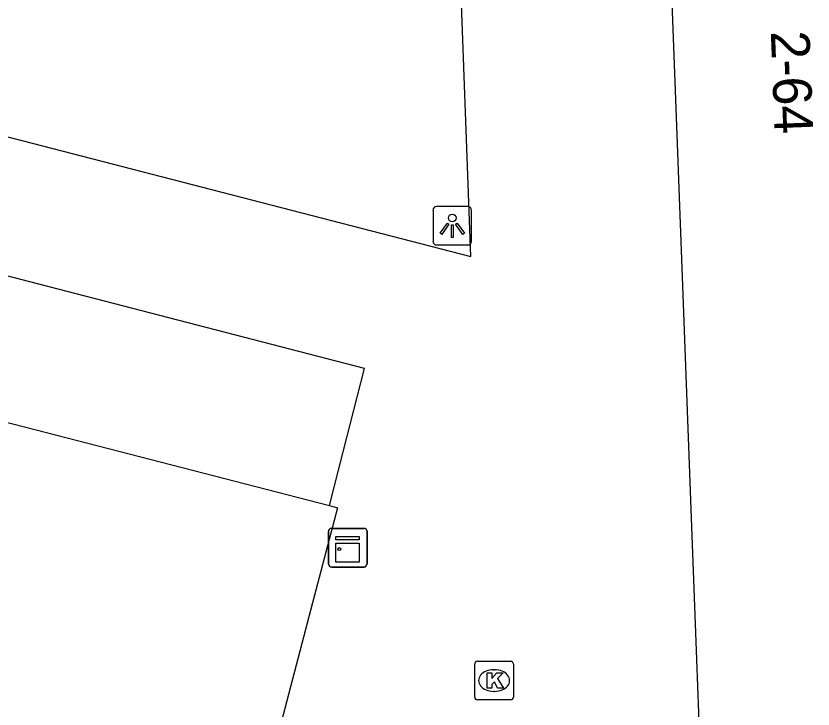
# Model space of a CAD drawing. Extents: x 160664 to 161506, y 382245 to 383288.
# Drawn here: x 161226.63 to 161247.26, y 382864.29 to 382882.22 of the extents above; entities that cross this region are included whole.
import ezdxf

# ---------------------------------------------------------------- set-up
doc = ezdxf.new("R2010")
doc.units = 0
for name, color, linetype in [('IMGEO_Kast', 7, 'Continuous'), ('IMGEO_Kolk', 7, 'Continuous'), ('IMGEO_Lichtpunt', 7, 'Continuous'), ('IMGEO_Pand', 7, 'Continuous'), ('IMGEO_Pand_nummerreeks', 7, 'Continuous'), ('IMGEO_Voetpad_open', 7, 'Continuous')]:
    doc.layers.add(name, color=color, linetype=linetype)

msp = doc.modelspace()

# ---------------------------------------------------------------- linework, layer by layer
at = {"layer": 'IMGEO_Kast'}
for p, q in [((161234.717, 382868.042), (161234.717, 382868.883)), ((161234.717, 382868.883), (161234.717, 382868.042)), ((161234.792, 382868.967), (161235.633, 382868.967)), ((161235.633, 382868.967), (161234.792, 382868.967)), ((161235.717, 382868.892), (161235.717, 382868.051)), ((161235.717, 382868.051), (161235.717, 382868.892)), ((161235.642, 382867.967), (161234.801, 382867.967)), ((161234.801, 382867.967), (161235.642, 382867.967))]:
    msp.add_line(p, q, dxfattribs=at)
for points in [[(161234.912, 382868.757), (161235.512, 382868.757), (161235.512, 382868.672), (161234.912, 382868.672), (161234.912, 382868.757)], [(161234.912, 382868.582), (161235.512, 382868.582), (161235.512, 382868.093), (161234.912, 382868.093), (161234.912, 382868.582)]]:
    msp.add_lwpolyline(points, dxfattribs=at)
msp.add_circle((161234.996, 382868.431), 0.0377, dxfattribs=at)
for centre, start, end in [((161234.795, 382868.889), 92.4484, 184.2845), ((161234.795, 382868.889), 92.4484, 184.2845), ((161235.639, 382868.889), 2.4484, 94.2845), ((161235.639, 382868.889), 2.4484, 94.2845), ((161235.639, 382868.045), 272.4484, 4.2845), ((161235.639, 382868.045), 272.4484, 4.2845), ((161234.795, 382868.045), 182.4484, 274.2845), ((161234.795, 382868.045), 182.4484, 274.2845)]:
    msp.add_arc(centre, 0.0779, start, end, dxfattribs=at)
at = {"layer": 'IMGEO_Kolk'}
for p, q in [((161238.503, 382864.604), (161238.503, 382865.456)), ((161238.578, 382865.53), (161239.43, 382865.53)), ((161239.504, 382865.456), (161239.504, 382864.604)), ((161238.991, 382865.31), (161239.016, 382865.31)), ((161239.014, 382864.75), (161238.989, 382864.75)), ((161239.43, 382864.53), (161238.578, 382864.53))]:
    msp.add_line(p, q, dxfattribs=at)
for points in [[(161238.503, 382864.604), (161238.503, 382865.456)], [(161238.578, 382865.53), (161239.43, 382865.53)], [(161239.504, 382865.456), (161239.504, 382864.604)], [(161238.824, 382865.23), (161238.947, 382865.23), (161238.947, 382865.079), (161239.077, 382865.23), (161239.241, 382865.23), (161239.095, 382865.079), (161239.248, 382864.83), (161239.096, 382864.83), (161239.011, 382864.994), (161238.947, 382864.927), (161238.947, 382864.83), (161238.824, 382864.83), (161238.824, 382865.23)], [(161239.43, 382864.53), (161238.578, 382864.53)]]:
    msp.add_lwpolyline(points, dxfattribs=at)
for centre, start, end in [((161238.58, 382865.454), 91.552, 178.448), ((161238.58, 382865.454), 91.552, 178.448), ((161239.428, 382865.454), 1.552, 88.448), ((161239.428, 382865.454), 1.552, 88.448), ((161238.58, 382864.606), 181.552, 268.448), ((161238.58, 382864.606), 181.552, 268.448), ((161239.428, 382864.606), 271.552, 358.448), ((161239.428, 382864.606), 271.552, 358.448)]:
    msp.add_arc(centre, 0.0765, start, end, dxfattribs=at)
for centre, major_axis, ratio, start_param, end_param in [((161238.99, 382865.03), (-0.387, 0.002), 0.722429, 4.712389, 7.853982), ((161239.015, 382865.03), (-0.39, 0.002), 0.717154, 1.570796, 4.712389)]:
    msp.add_ellipse(centre, major_axis=major_axis, ratio=ratio, start_param=start_param, end_param=end_param, dxfattribs=at)
at = {"layer": 'IMGEO_Lichtpunt'}
for p, q in [((161237.423, 382877.199), (161237.423, 382876.392)), ((161237.423, 382877.199), (161237.423, 382876.392)), ((161238.325, 382877.294), (161237.517, 382877.294)), ((161238.325, 382877.294), (161237.517, 382877.294)), ((161238.419, 382876.392), (161238.419, 382877.199)), ((161238.419, 382876.392), (161238.419, 382877.199)), ((161237.517, 382876.298), (161238.325, 382876.298)), ((161237.517, 382876.298), (161238.325, 382876.298))]:
    msp.add_line(p, q, dxfattribs=at)
for points in [[(161237.797, 382876.863), (161237.836, 382876.835), (161237.648, 382876.573), (161237.61, 382876.6), (161237.797, 382876.863)], [(161237.899, 382876.815), (161237.946, 382876.815), (161237.946, 382876.493), (161237.899, 382876.493), (161237.899, 382876.815)], [(161238.009, 382876.835), (161238.047, 382876.862), (161238.234, 382876.6), (161238.195, 382876.572), (161238.009, 382876.835)]]:
    msp.add_lwpolyline(points, dxfattribs=at)
msp.add_circle((161237.922, 382876.997), 0.0994, dxfattribs=at)
for centre, start, end in [((161237.517, 382877.199), 90, 180), ((161237.517, 382877.199), 90, 180), ((161238.325, 382877.199), 0, 90), ((161238.325, 382877.199), 0, 90), ((161237.517, 382876.392), 180, 270), ((161237.517, 382876.392), 180, 270), ((161238.325, 382876.392), 270, 0), ((161238.325, 382876.392), 270, 360)]:
    msp.add_arc(centre, 0.0946, start, end, dxfattribs=at)
at = {"layer": 'IMGEO_Pand'}
for points in [[(161244.735, 382852.928), (161244.645, 382855.239), (161244.482, 382859.373), (161244.38, 382862.124), (161244.226, 382866.266), (161244.122, 382869.007), (161243.964, 382873.166), (161243.86, 382875.932), (161243.706, 382880.063), (161243.603, 382882.802), (161243.448, 382886.955), (161243.349, 382889.685), (161243.198, 382893.843), (161243.097, 382896.639), (161242.945, 382900.758), (161242.845, 382903.476), (161242.692, 382907.633), (161242.503, 382911.79)], [(161194.426, 382879.948), (161234.744, 382869.554)], [(161234.744, 382869.554), (161234.952, 382869.5), (161234.222, 382866.715), (161231.511, 382856.364)]]:
    msp.add_lwpolyline(points, dxfattribs=at)
at = {"layer": 'IMGEO_Voetpad_open'}
for points in [[(161204.395, 382884.755), (161221.635, 382880.325), (161238.405, 382875.998), (161237.571, 382898.417), (161237.023, 382912.84), (161230.627, 382912.589), (161227.102, 382927.696), (161203.004, 382921.558)], [(161234.744, 382869.554), (161235.097, 382870.943), (161235.646, 382873.1), (161204.363, 382881.199)]]:
    msp.add_lwpolyline(points, dxfattribs=at)

# ---------------------------------------------------------------- texts
at = {"layer": 'IMGEO_Pand_nummerreeks'}
msp.add_text('2-64', height=1, rotation=272.177, dxfattribs=at).set_placement((161246.165, 382881.825))

doc.saveas('drawing.dxf')
